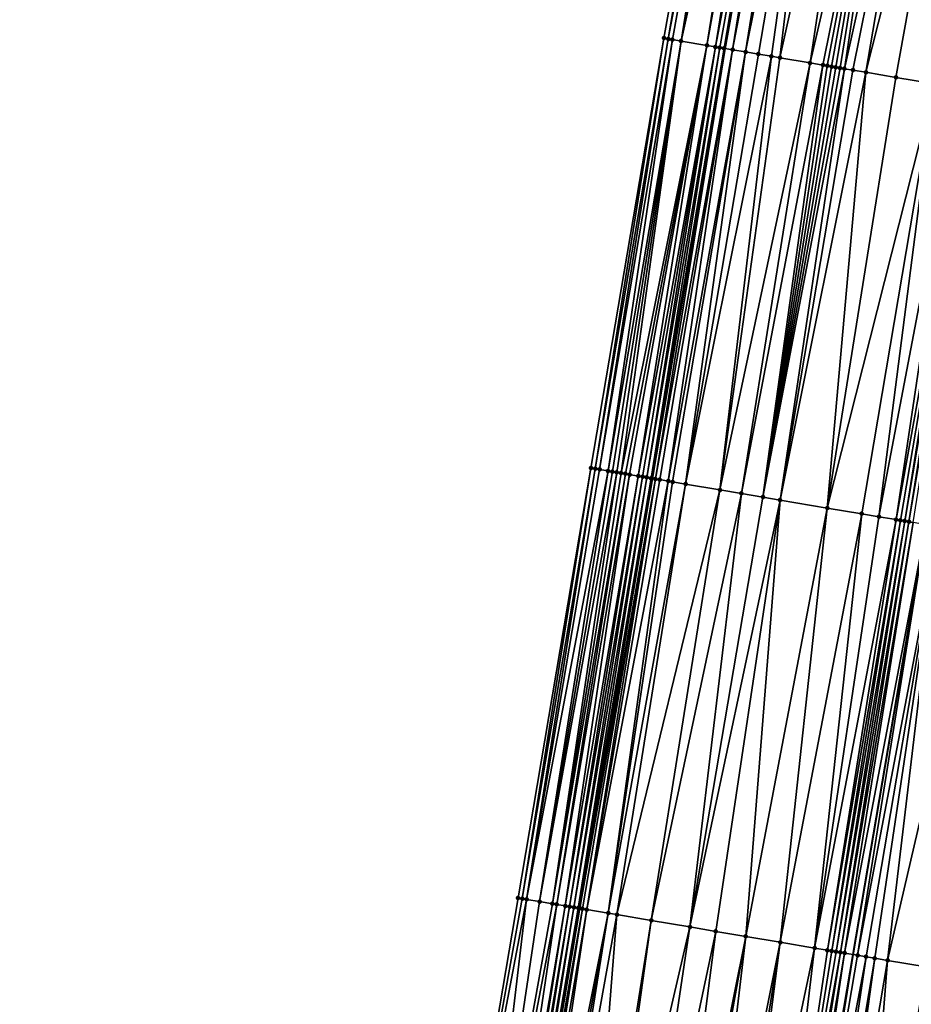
# Model space of a CAD drawing. Header units: feet. Extents: x 2004186 to 2014793, y 836912 to 864902.
# Tile 906 of 974: x 2004244 to 2004285, y 861935 to 861981. Entities that reach past the tile are written whole.
import ezdxf

# ---------------------------------------------------------------- set-up
doc = ezdxf.new("R2010")
doc.units = ezdxf.units.FT
doc.header["$LTSCALE"] = 100
doc.header["$MEASUREMENT"] = 0
for name, color, linetype, lineweight in [('EP_Travel Lane', 5, 'Continuous', 40), ('GPL_Skip Line', 2, 'Continuous', 40), ('Road Shots', 4, 'Continuous', 200), ('Road X-Section', 30, 'Continuous', 13)]:
    doc.layers.add(name, color=color, linetype=linetype, lineweight=lineweight)
doc.layers.add('I-77 SB_MM21-27-Surface-Border', color=7, linetype='Continuous')
doc.layers.add('I-77 SB_MM21-27-Surface-TIN', color=7, linetype='Continuous')

msp = doc.modelspace()

# ---------------------------------------------------------------- linework, layer by layer
at = {"layer": 'EP_Travel Lane'}
msp.add_polyline3d([(2004244.871533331, 861781.4747629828, 475.8894471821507), (2004247.706480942, 861801.2686498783, 476.2963339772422), (2004250.541511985, 861821.0631193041, 476.6735171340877), (2004253.598039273, 861840.9998284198, 477.0790103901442), (2004256.666802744, 861860.7592060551, 477.4664519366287), (2004259.735564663, 861880.5185737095, 477.8544267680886), (2004262.804317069, 861900.2778800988, 478.2456128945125), (2004266.111545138, 861920.1660222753, 478.6505441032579), (2004269.446542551, 861939.882200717, 479.03823395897), (2004272.781536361, 861959.5983578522, 479.4270138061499), (2004276.116567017, 861979.31473282, 479.8046323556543), (2004279.687520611, 861999.1749331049, 480.1635471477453), (2004283.304677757, 862018.8423221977, 480.495595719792), (2004286.921936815, 862038.5102654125, 480.795042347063), (2004290.539097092, 862058.1776715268, 481.1260890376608), (2004294.398704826, 862077.9631799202, 481.4208840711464), (2004298.326517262, 862097.5716404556, 481.7131366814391)], dxfattribs=at)
at = {"layer": 'GPL_Skip Line'}
msp.add_polyline3d([(2004257.413331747, 861779.6982629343, 475.4802737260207), (2004260.230374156, 861799.4948755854, 475.8782724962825), (2004263.047487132, 861819.2919841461, 476.2509877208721), (2004266.09168847, 861839.055107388, 476.6269294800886), (2004269.180808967, 861858.8112578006, 477.0166406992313), (2004272.269952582, 861878.5675560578, 477.3985859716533), (2004275.359044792, 861898.3235255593, 477.7978000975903), (2004278.650188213, 861918.0464854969, 478.1999728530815), (2004281.996878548, 861937.7605591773, 478.5936307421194), (2004285.343570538, 861957.4746425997, 478.9867891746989), (2004288.690267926, 861977.1887578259, 479.3783170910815), (2004292.242436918, 861996.8669209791, 479.7472093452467), (2004295.869048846, 862016.5323048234, 480.094147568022), (2004299.495683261, 862036.1978106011, 480.4339104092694), (2004303.122345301, 862055.8634661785, 480.7648580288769), (2004306.917893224, 862075.4967837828, 481.1006554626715), (2004310.791516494, 862095.1154618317, 481.4211498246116)], dxfattribs=at)
at = {"layer": 'I-77 SB_MM21-27-Surface-Border', "color": 3, "linetype": 'ByBlock', "lineweight": -2}
msp.add_polyline3d([(2004243.74974978, 861781.6338770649, 475.9151746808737), (2004246.962803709, 861801.3741436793, 476.3128690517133), (2004249.977913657, 861821.1430174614, 476.6885808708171), (2004252.653536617, 861841.1470345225, 477.1035539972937), (2004254.95220891, 861861.0264397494, 477.5107749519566), (2004257.646090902, 861880.8441254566, 477.9140863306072), (2004260.339979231, 861900.6618516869, 478.3152617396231), (2004263.268426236, 861920.646776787, 478.7451031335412), (2004266.615157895, 861940.3610938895, 479.1262806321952), (2004269.961900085, 861960.0754730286, 479.5042749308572), (2004273.308641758, 861979.7898491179, 479.8824322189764), (2004276.899558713, 861999.6875881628, 480.2483322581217), (2004280.722957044, 862019.3172587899, 480.5624132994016), (2004284.74311794, 862038.9110869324, 480.8512477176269), (2004288.763240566, 862058.504707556, 481.1522894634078), (2004292.985715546, 862078.241680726, 481.4494763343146), (2004298.036787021, 862097.6288062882, 481.7154901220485)], dxfattribs=at)
at = {"layer": 'I-77 SB_MM21-27-Surface-TIN', "color": 128, "linetype": 'ByBlock', "lineweight": -2}
for points in [[(2004276.899558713, 861999.6875881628, 480.2483322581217), (2004273.308641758, 861979.7898491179, 479.8824322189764), (2004273.505839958, 861979.7564892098, 479.8766143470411)], [(2004277.29297665, 861999.6153219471, 480.2320354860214), (2004276.899558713, 861999.6875881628, 480.2483322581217), (2004273.505839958, 861979.7564892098, 479.8766143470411)], [(2004277.29297665, 861999.6153219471, 480.2320354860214), (2004273.505839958, 861979.7564892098, 479.8766143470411), (2004273.703049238, 861979.7231945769, 479.8674499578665)], [(2004277.29297665, 861999.6153219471, 480.2320354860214), (2004273.703049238, 861979.7231945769, 479.8674499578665), (2004274.097447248, 861979.6564842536, 479.8553275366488)], [(2004277.883072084, 861999.5067519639, 480.217633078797), (2004277.29297665, 861999.6153219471, 480.2320354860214), (2004274.097447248, 861979.6564842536, 479.8553275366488)], [(2004278.473185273, 861999.3982782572, 480.1975651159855), (2004277.883072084, 861999.5067519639, 480.217633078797), (2004274.097447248, 861979.6564842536, 479.8553275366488)], [(2004278.473185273, 861999.3982782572, 480.1975651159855), (2004274.097447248, 861979.6564842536, 479.8553275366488), (2004275.280597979, 861979.4560982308, 479.8320363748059)], [(2004278.866588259, 861999.3259309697, 480.1860391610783), (2004278.473185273, 861999.3982782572, 480.1975651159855), (2004275.280597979, 861979.4560982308, 479.8320363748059)], [(2004278.866588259, 861999.3259309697, 480.1860391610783), (2004275.280597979, 861979.4560982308, 479.8320363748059), (2004275.675001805, 861979.3894221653, 479.8181576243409)], [(2004279.456699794, 861999.2174483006, 480.1664986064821), (2004278.866588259, 861999.3259309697, 480.1860391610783), (2004275.675001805, 861979.3894221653, 479.8181576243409)], [(2004279.456699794, 861999.2174483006, 480.1664986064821), (2004275.675001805, 861979.3894221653, 479.8181576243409), (2004275.872210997, 861979.3561270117, 479.8090199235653)], [(2004279.456699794, 861999.2174483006, 480.1664986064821), (2004275.872210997, 861979.3561270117, 479.8090199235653), (2004276.069405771, 861979.3227469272, 479.8042364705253)], [(2004279.65339263, 861999.1812277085, 480.1634983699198), (2004279.456699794, 861999.2174483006, 480.1664986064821), (2004276.069405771, 861979.3227469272, 479.8042364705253)], [(2004279.65339263, 861999.1812277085, 480.1634983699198), (2004276.069405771, 861979.3227469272, 479.8042364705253), (2004276.116567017, 861979.31473282, 479.8046323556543)], [(2004279.65339263, 861999.1812277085, 480.1634983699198), (2004276.116567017, 861979.31473282, 479.8046323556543), (2004279.687520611, 861999.1749331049, 480.1635471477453)], [(2004276.46375268, 861979.2557355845, 479.8075467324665), (2004279.687520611, 861999.1749331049, 480.1635471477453), (2004276.116567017, 861979.31473282, 479.8046323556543)], [(2004280.046757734, 861999.1086750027, 480.1640605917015), (2004279.687520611, 861999.1749331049, 480.1635471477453), (2004276.46375268, 861979.2557355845, 479.8075467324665)], [(2004280.243450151, 861999.0724521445, 480.1611937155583), (2004280.046757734, 861999.1086750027, 480.1640605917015), (2004276.46375268, 861979.2557355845, 479.8075467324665)], [(2004280.243450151, 861999.0724521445, 480.1611937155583), (2004276.46375268, 861979.2557355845, 479.8075467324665), (2004277.055318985, 861979.1554891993, 479.7986375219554)], [(2004280.636847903, 861999.0000764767, 480.1513378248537), (2004280.243450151, 861999.0724521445, 480.1611937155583), (2004277.055318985, 861979.1554891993, 479.7986375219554)], [(2004281.03024389, 861998.9276912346, 480.142045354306), (2004280.636847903, 861999.0000764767, 480.1513378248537), (2004277.055318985, 861979.1554891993, 479.7986375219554)], [(2004281.03024389, 861998.9276912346, 480.142045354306), (2004277.055318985, 861979.1554891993, 479.7986375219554), (2004277.646907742, 861979.0553750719, 479.782947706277)], [(2004281.03024389, 861998.9276912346, 480.142045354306), (2004277.646907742, 861979.0553750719, 479.782947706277), (2004278.238522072, 861978.9554115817, 479.7595350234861)], [(2004281.03024389, 861998.9276912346, 480.142045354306), (2004278.238522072, 861978.9554115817, 479.7595350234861), (2004278.632933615, 861978.8887809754, 479.7433256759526)], [(2004282.997315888, 861998.5662642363, 480.0662060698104), (2004281.03024389, 861998.9276912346, 480.142045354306), (2004278.632933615, 861978.8887809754, 479.7433256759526)], [(2004282.997315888, 861998.5662642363, 480.0662060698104), (2004278.632933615, 861978.8887809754, 479.7433256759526), (2004280.013352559, 861978.6554474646, 479.6930726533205)], [(2004284.570956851, 861998.2770324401, 480.0108424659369), (2004282.997315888, 861998.5662642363, 480.0662060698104), (2004280.013352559, 861978.6554474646, 479.6930726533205)], [(2004284.570956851, 861998.2770324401, 480.0108424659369), (2004280.013352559, 861978.6554474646, 479.6930726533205), (2004280.604964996, 861978.5554728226, 479.6702316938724)], [(2004284.570956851, 861998.2770324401, 480.0108424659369), (2004280.604964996, 861978.5554728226, 479.6702316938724), (2004280.802154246, 861978.5220601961, 479.6671165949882)], [(2004284.570956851, 861998.2770324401, 480.0108424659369), (2004280.802154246, 861978.5220601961, 479.6671165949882), (2004280.999353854, 861978.488708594, 479.6608729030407)], [(2004284.570956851, 861998.2770324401, 480.0108424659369), (2004280.999353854, 861978.488708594, 479.6608729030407), (2004281.196561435, 861978.4554039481, 479.6522218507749)], [(2004284.570956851, 861998.2770324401, 480.0108424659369), (2004281.196561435, 861978.4554039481, 479.6522218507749), (2004281.393755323, 861978.4220186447, 479.6477059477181)], [(2004284.570956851, 861998.2770324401, 480.0108424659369), (2004281.393755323, 861978.4220186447, 479.6477059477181), (2004281.590956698, 861978.3886774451, 479.6409289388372)], [(2004285.947886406, 861998.0239205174, 479.9644060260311), (2004284.570956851, 861998.2770324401, 480.0108424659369), (2004281.590956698, 861978.3886774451, 479.6409289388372)], [(2004285.947886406, 861998.0239205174, 479.9644060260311), (2004281.590956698, 861978.3886774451, 479.6409289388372), (2004281.985380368, 861978.32211827, 479.6210574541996)], [(2004285.947886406, 861998.0239205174, 479.9644060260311), (2004281.985380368, 861978.32211827, 479.6210574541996), (2004282.576986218, 861978.2221048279, 479.6002056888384)], [(2004287.521530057, 861997.7347032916, 479.9081850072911), (2004285.947886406, 861998.0239205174, 479.9644060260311), (2004282.576986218, 861978.2221048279, 479.6002056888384)], [(2004287.521530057, 861997.7347032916, 479.9081850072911), (2004282.576986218, 861978.2221048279, 479.6002056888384), (2004283.957404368, 861977.9887666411, 479.5501924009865)], [(2004287.521530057, 861997.7347032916, 479.9081850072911), (2004283.957404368, 861977.9887666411, 479.5501924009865), (2004285.732243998, 861977.6888563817, 479.480968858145)], [(2004273.308641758, 861979.7898491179, 479.8824322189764), (2004269.961900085, 861960.0754730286, 479.5042749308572), (2004270.159100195, 861960.0421243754, 479.4978800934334)], [(2004273.505839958, 861979.7564892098, 479.8766143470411), (2004273.308641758, 861979.7898491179, 479.8824322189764), (2004270.159100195, 861960.0421243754, 479.4978800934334)], [(2004273.505839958, 861979.7564892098, 479.8766143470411), (2004270.159100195, 861960.0421243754, 479.4978800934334), (2004270.356317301, 861960.0088758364, 479.4863525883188)], [(2004273.703049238, 861979.7231945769, 479.8674499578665), (2004273.505839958, 861979.7564892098, 479.8766143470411), (2004270.356317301, 861960.0088758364, 479.4863525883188)], [(2004273.703049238, 861979.7231945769, 479.8674499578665), (2004270.356317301, 861960.0088758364, 479.4863525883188), (2004270.750729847, 861959.9422511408, 479.4698403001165)], [(2004274.097447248, 861979.6564842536, 479.8553275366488), (2004273.703049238, 861979.7231945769, 479.8674499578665), (2004270.750729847, 861959.9422511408, 479.4698403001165)], [(2004274.097447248, 861979.6564842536, 479.8553275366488), (2004270.750729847, 861959.9422511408, 479.4698403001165), (2004270.947919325, 861959.9088398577, 479.4666563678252)], [(2004274.097447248, 861979.6564842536, 479.8553275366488), (2004270.947919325, 861959.9088398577, 479.4666563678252), (2004271.145097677, 861959.8753630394, 479.4668323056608)], [(2004274.097447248, 861979.6564842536, 479.8553275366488), (2004271.145097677, 861959.8753630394, 479.4668323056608), (2004271.342290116, 861959.8419691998, 479.4627540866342)], [(2004275.280597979, 861979.4560982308, 479.8320363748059), (2004274.097447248, 861979.6564842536, 479.8553275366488), (2004271.342290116, 861959.8419691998, 479.4627540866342)], [(2004275.280597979, 861979.4560982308, 479.8320363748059), (2004271.342290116, 861959.8419691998, 479.4627540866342), (2004271.539475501, 861959.8085338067, 479.4608062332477)], [(2004275.280597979, 861979.4560982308, 479.8320363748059), (2004271.539475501, 861959.8085338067, 479.4608062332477), (2004271.736652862, 861959.7750511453, 479.4612817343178)], [(2004275.280597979, 861979.4560982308, 479.8320363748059), (2004271.736652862, 861959.7750511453, 479.4612817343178), (2004272.131057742, 861959.7083812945, 479.4470844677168)], [(2004275.675001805, 861979.3894221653, 479.8181576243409), (2004275.280597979, 861979.4560982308, 479.8320363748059), (2004272.131057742, 861959.7083812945, 479.4470844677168)], [(2004275.675001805, 861979.3894221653, 479.8181576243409), (2004272.131057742, 861959.7083812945, 479.4470844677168), (2004272.328269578, 861959.6751017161, 479.4371482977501)], [(2004275.675001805, 861979.3894221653, 479.8181576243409), (2004272.328269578, 861959.6751017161, 479.4371482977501), (2004272.525488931, 861959.641866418, 479.4249419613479)], [(2004275.872210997, 861979.3561270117, 479.8090199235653), (2004275.675001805, 861979.3894221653, 479.8181576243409), (2004272.525488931, 861959.641866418, 479.4249419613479)], [(2004275.872210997, 861979.3561270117, 479.8090199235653), (2004272.525488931, 861959.641866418, 479.4249419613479), (2004272.722664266, 861959.6083718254, 479.4260291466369)], [(2004276.069405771, 861979.3227469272, 479.8042364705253), (2004275.872210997, 861979.3561270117, 479.8090199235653), (2004272.722664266, 861959.6083718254, 479.4260291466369)], [(2004276.069405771, 861979.3227469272, 479.8042364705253), (2004272.722664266, 861959.6083718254, 479.4260291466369), (2004276.116567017, 861979.31473282, 479.8046323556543)], [(2004272.722664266, 861959.6083718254, 479.4260291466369), (2004272.781536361, 861959.5983578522, 479.4270138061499), (2004276.116567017, 861979.31473282, 479.8046323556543)], [(2004272.919832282, 861959.5748341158, 479.4293268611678), (2004276.116567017, 861979.31473282, 479.8046323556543), (2004272.781536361, 861959.5983578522, 479.4270138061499)], [(2004276.46375268, 861979.2557355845, 479.8075467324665), (2004276.116567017, 861979.31473282, 479.8046323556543), (2004272.919832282, 861959.5748341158, 479.4293268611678)], [(2004276.46375268, 861979.2557355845, 479.8075467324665), (2004272.919832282, 861959.5748341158, 479.4293268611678), (2004273.117017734, 861959.5413991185, 479.4273587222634)], [(2004276.46375268, 861979.2557355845, 479.8075467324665), (2004273.117017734, 861959.5413991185, 479.4273587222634), (2004273.511402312, 861959.4746096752, 479.4192927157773)], [(2004277.055318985, 861979.1554891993, 479.7986375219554), (2004276.46375268, 861979.2557355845, 479.8075467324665), (2004273.511402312, 861959.4746096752, 479.4192927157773)], [(2004277.055318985, 861979.1554891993, 479.7986375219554), (2004273.511402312, 861959.4746096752, 479.4192927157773), (2004273.708585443, 861959.4411610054, 479.418025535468)], [(2004277.055318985, 861979.1554891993, 479.7986375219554), (2004273.708585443, 861959.4411610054, 479.418025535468), (2004274.300183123, 861959.3410994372, 479.399641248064)], [(2004277.646907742, 861979.0553750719, 479.782947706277), (2004277.055318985, 861979.1554891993, 479.7986375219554), (2004274.300183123, 861959.3410994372, 479.399641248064)], [(2004278.238522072, 861978.9554115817, 479.7595350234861), (2004277.646907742, 861979.0553750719, 479.782947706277), (2004274.300183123, 861959.3410994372, 479.399641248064)], [(2004278.238522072, 861978.9554115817, 479.7595350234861), (2004274.300183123, 861959.3410994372, 479.399641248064), (2004275.877826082, 861959.0745580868, 479.3357744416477)], [(2004278.632933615, 861978.8887809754, 479.7433256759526), (2004278.238522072, 861978.9554115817, 479.7595350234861), (2004275.877826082, 861959.0745580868, 479.3357744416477)], [(2004280.013352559, 861978.6554474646, 479.6930726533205), (2004278.632933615, 861978.8887809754, 479.7433256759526), (2004275.877826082, 861959.0745580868, 479.3357744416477)], [(2004280.013352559, 861978.6554474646, 479.6930726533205), (2004275.877826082, 861959.0745580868, 479.3357744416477), (2004276.863837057, 861958.9078762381, 479.3006514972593)], [(2004280.604964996, 861978.5554728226, 479.6702316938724), (2004280.013352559, 861978.6554474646, 479.6930726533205), (2004276.863837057, 861958.9078762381, 479.3006514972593)], [(2004280.604964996, 861978.5554728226, 479.6702316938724), (2004276.863837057, 861958.9078762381, 479.3006514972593), (2004277.84985434, 861958.7412315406, 479.2636238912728)], [(2004280.802154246, 861978.5220601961, 479.6671165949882), (2004280.604964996, 861978.5554728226, 479.6702316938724), (2004277.84985434, 861958.7412315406, 479.2636238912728)], [(2004280.999353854, 861978.488708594, 479.6608729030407), (2004280.802154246, 861978.5220601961, 479.6671165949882), (2004277.84985434, 861958.7412315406, 479.2636238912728)], [(2004281.196561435, 861978.4554039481, 479.6522218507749), (2004280.999353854, 861978.488708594, 479.6608729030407), (2004277.84985434, 861958.7412315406, 479.2636238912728)], [(2004281.393755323, 861978.4220186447, 479.6477059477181), (2004281.196561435, 861978.4554039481, 479.6522218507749), (2004277.84985434, 861958.7412315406, 479.2636238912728)], [(2004281.590956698, 861978.3886774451, 479.6409289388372), (2004281.393755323, 861978.4220186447, 479.6477059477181), (2004277.84985434, 861958.7412315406, 479.2636238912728)], [(2004281.590956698, 861978.3886774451, 479.6409289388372), (2004277.84985434, 861958.7412315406, 479.2636238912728), (2004278.638666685, 861958.6079070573, 479.2344491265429)], [(2004281.985380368, 861978.32211827, 479.6210574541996), (2004281.590956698, 861978.3886774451, 479.6409289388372), (2004278.638666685, 861958.6079070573, 479.2344491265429)], [(2004282.576986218, 861978.2221048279, 479.6002056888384), (2004281.985380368, 861978.32211827, 479.6210574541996), (2004278.638666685, 861958.6079070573, 479.2344491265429)], [(2004282.576986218, 861978.2221048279, 479.6002056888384), (2004278.638666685, 861958.6079070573, 479.2344491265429), (2004280.807905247, 861958.2412919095, 479.1528249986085)], [(2004283.957404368, 861977.9887666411, 479.5501924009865), (2004282.576986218, 861978.2221048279, 479.6002056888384), (2004280.807905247, 861958.2412919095, 479.1528249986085)], [(2004285.732243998, 861977.6888563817, 479.480968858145), (2004283.957404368, 861977.9887666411, 479.5501924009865), (2004280.807905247, 861958.2412919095, 479.1528249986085)], [(2004285.732243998, 861977.6888563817, 479.480968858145), (2004280.807905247, 861958.2412919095, 479.1528249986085), (2004282.385547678, 861957.9747474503, 479.0891175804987)], [(2004285.732243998, 861977.6888563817, 479.480968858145), (2004282.385547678, 861957.9747474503, 479.0891175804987), (2004283.17436373, 861957.8414448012, 479.0588234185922)], [(2004286.915468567, 861977.4889053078, 479.43537870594), (2004285.732243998, 861977.6888563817, 479.480968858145), (2004283.17436373, 861957.8414448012, 479.0588234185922)], [(2004286.915468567, 861977.4889053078, 479.43537870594), (2004283.17436373, 861957.8414448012, 479.0588234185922), (2004283.963185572, 861957.7081762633, 479.026780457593)], [(2004287.507079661, 861977.3889227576, 479.4129431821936), (2004286.915468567, 861977.4889053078, 479.43537870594), (2004283.963185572, 861957.7081762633, 479.026780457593)], [(2004287.507079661, 861977.3889227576, 479.4129431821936), (2004283.963185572, 861957.7081762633, 479.026780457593), (2004284.160383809, 861957.6748165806, 479.020951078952)], [(2004287.507079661, 861977.3889227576, 479.4129431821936), (2004284.160383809, 861957.6748165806, 479.020951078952), (2004284.357591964, 861957.6415153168, 479.0121266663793)], [(2004287.704291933, 861977.3556457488, 479.402875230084), (2004287.507079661, 861977.3889227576, 479.4129431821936), (2004284.357591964, 861957.6415153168, 479.0121266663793)], [(2004287.704291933, 861977.3556457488, 479.402875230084), (2004284.357591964, 861957.6415153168, 479.0121266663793), (2004284.55479235, 861957.6081682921, 479.0056483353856)], [(2004287.901496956, 861977.3223260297, 479.3949969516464), (2004287.704291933, 861977.3556457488, 479.402875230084), (2004284.55479235, 861957.6081682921, 479.0056483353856)], [(2004287.901496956, 861977.3223260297, 479.3949969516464), (2004284.55479235, 861957.6081682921, 479.0056483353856), (2004284.751975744, 861957.5747211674, 479.0043019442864)], [(2004269.961900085, 861960.0754730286, 479.5042749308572), (2004266.615157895, 861940.3610938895, 479.1262806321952), (2004266.812363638, 861940.3277784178, 479.1181845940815)], [(2004270.159100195, 861960.0421243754, 479.4978800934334), (2004269.961900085, 861960.0754730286, 479.5042749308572), (2004266.812363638, 861940.3277784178, 479.1181845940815)], [(2004270.159100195, 861960.0421243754, 479.4978800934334), (2004266.812363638, 861940.3277784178, 479.1181845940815), (2004267.009582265, 861940.2945388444, 479.1061974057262)], [(2004270.356317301, 861960.0088758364, 479.4863525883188), (2004270.159100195, 861960.0421243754, 479.4978800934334), (2004267.009582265, 861940.2945388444, 479.1061974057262)], [(2004270.750729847, 861959.9422511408, 479.4698403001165), (2004270.356317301, 861960.0088758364, 479.4863525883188), (2004267.009582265, 861940.2945388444, 479.1061974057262)], [(2004270.750729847, 861959.9422511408, 479.4698403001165), (2004267.009582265, 861940.2945388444, 479.1061974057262), (2004267.601179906, 861940.1944770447, 479.0878248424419)], [(2004270.947919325, 861959.9088398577, 479.4666563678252), (2004270.750729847, 861959.9422511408, 479.4698403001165), (2004267.601179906, 861940.1944770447, 479.0878248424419)], [(2004271.145097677, 861959.8753630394, 479.4668323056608), (2004270.947919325, 861959.9088398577, 479.4666563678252), (2004267.601179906, 861940.1944770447, 479.0878248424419)], [(2004271.145097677, 861959.8753630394, 479.4668323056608), (2004267.601179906, 861940.1944770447, 479.0878248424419), (2004268.192761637, 861940.0943215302, 479.0742568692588)], [(2004271.342290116, 861959.8419691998, 479.4627540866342), (2004271.145097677, 861959.8753630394, 479.4668323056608), (2004268.192761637, 861940.0943215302, 479.0742568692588)], [(2004271.539475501, 861959.8085338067, 479.4608062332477), (2004271.342290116, 861959.8419691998, 479.4627540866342), (2004268.192761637, 861940.0943215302, 479.0742568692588)], [(2004271.539475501, 861959.8085338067, 479.4608062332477), (2004268.192761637, 861940.0943215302, 479.0742568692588), (2004268.389946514, 861940.0608831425, 479.0724624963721)], [(2004271.736652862, 861959.7750511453, 479.4612817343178), (2004271.539475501, 861959.8085338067, 479.4608062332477), (2004268.389946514, 861940.0608831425, 479.0724624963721)], [(2004271.736652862, 861959.7750511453, 479.4612817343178), (2004268.389946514, 861940.0608831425, 479.0724624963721), (2004268.784339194, 861939.9941414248, 479.0619496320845)], [(2004272.131057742, 861959.7083812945, 479.4470844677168), (2004271.736652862, 861959.7750511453, 479.4612817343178), (2004268.784339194, 861939.9941414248, 479.0619496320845)], [(2004272.131057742, 861959.7083812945, 479.4470844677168), (2004268.784339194, 861939.9941414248, 479.0619496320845), (2004268.981544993, 861939.9608262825, 479.0538366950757)], [(2004272.328269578, 861959.6751017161, 479.4371482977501), (2004272.131057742, 861959.7083812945, 479.4470844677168), (2004268.981544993, 861939.9608262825, 479.0538366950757)], [(2004272.328269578, 861959.6751017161, 479.4371482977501), (2004268.981544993, 861939.9608262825, 479.0538366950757), (2004269.178762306, 861939.9275789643, 479.0422465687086)], [(2004272.525488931, 861959.641866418, 479.4249419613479), (2004272.328269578, 861959.6751017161, 479.4371482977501), (2004269.178762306, 861939.9275789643, 479.0422465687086)], [(2004272.525488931, 861959.641866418, 479.4249419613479), (2004269.178762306, 861939.9275789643, 479.0422465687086), (2004269.375958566, 861939.8942076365, 479.0370141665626)], [(2004272.722664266, 861959.6083718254, 479.4260291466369), (2004272.525488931, 861959.641866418, 479.4249419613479), (2004269.375958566, 861939.8942076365, 479.0370141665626)], [(2004272.722664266, 861959.6083718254, 479.4260291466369), (2004269.375958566, 861939.8942076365, 479.0370141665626), (2004272.781536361, 861959.5983578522, 479.4270138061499)], [(2004269.375958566, 861939.8942076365, 479.0370141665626), (2004269.446542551, 861939.882200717, 479.03823395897), (2004272.781536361, 861959.5983578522, 479.4270138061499)], [(2004272.919832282, 861959.5748341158, 479.4293268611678), (2004272.781536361, 861959.5983578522, 479.4270138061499), (2004269.446542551, 861939.882200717, 479.03823395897)], [(2004272.919832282, 861959.5748341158, 479.4293268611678), (2004269.446542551, 861939.882200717, 479.03823395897), (2004269.573126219, 861939.860667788, 479.0404215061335)], [(2004272.919832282, 861959.5748341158, 479.4293268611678), (2004269.573126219, 861939.860667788, 479.0404215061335), (2004269.770302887, 861939.8271810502, 479.0411059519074)], [(2004273.117017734, 861959.5413991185, 479.4273587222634), (2004272.919832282, 861959.5748341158, 479.4293268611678), (2004269.770302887, 861939.8271810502, 479.0411059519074)], [(2004273.511402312, 861959.4746096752, 479.4192927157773), (2004273.117017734, 861959.5413991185, 479.4273587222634), (2004269.770302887, 861939.8271810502, 479.0411059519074)], [(2004273.511402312, 861959.4746096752, 479.4192927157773), (2004269.770302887, 861939.8271810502, 479.0411059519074), (2004270.756276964, 861939.6602818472, 479.0171261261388)], [(2004273.708585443, 861959.4411610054, 479.418025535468), (2004273.511402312, 861959.4746096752, 479.4192927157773), (2004270.756276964, 861939.6602818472, 479.0171261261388)], [(2004274.300183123, 861959.3410994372, 479.399641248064), (2004273.708585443, 861959.4411610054, 479.418025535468), (2004270.756276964, 861939.6602818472, 479.0171261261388)], [(2004274.300183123, 861959.3410994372, 479.399641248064), (2004270.756276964, 861939.6602818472, 479.0171261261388), (2004271.15067939, 861939.5935975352, 479.0036701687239)], [(2004275.877826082, 861959.0745580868, 479.3357744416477), (2004274.300183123, 861959.3410994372, 479.399641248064), (2004271.15067939, 861939.5935975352, 479.0036701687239)], [(2004275.877826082, 861959.0745580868, 479.3357744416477), (2004271.15067939, 861939.5935975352, 479.0036701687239), (2004272.728316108, 861939.3270194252, 478.941687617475)], [(2004276.863837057, 861958.9078762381, 479.3006514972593), (2004275.877826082, 861959.0745580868, 479.3357744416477), (2004272.728316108, 861939.3270194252, 478.941687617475)], [(2004276.863837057, 861958.9078762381, 479.3006514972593), (2004272.728316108, 861939.3270194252, 478.941687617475), (2004274.50313951, 861939.027013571, 478.8773650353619)], [(2004277.84985434, 861958.7412315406, 479.2636238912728), (2004276.863837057, 861958.9078762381, 479.3006514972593), (2004274.50313951, 861939.027013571, 478.8773650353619)], [(2004278.638666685, 861958.6079070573, 479.2344491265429), (2004277.84985434, 861958.7412315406, 479.2636238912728), (2004274.50313951, 861939.027013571, 478.8773650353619)], [(2004278.638666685, 861958.6079070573, 479.2344491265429), (2004274.50313951, 861939.027013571, 478.8773650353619), (2004275.686363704, 861938.8270602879, 478.8318881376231)], [(2004278.638666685, 861958.6079070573, 479.2344491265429), (2004275.686363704, 861938.8270602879, 478.8318881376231), (2004277.06679242, 861938.5937843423, 478.7786838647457)], [(2004280.807905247, 861958.2412919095, 479.1528249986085), (2004278.638666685, 861958.6079070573, 479.2344491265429), (2004277.06679242, 861938.5937843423, 478.7786838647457)], [(2004280.807905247, 861958.2412919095, 479.1528249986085), (2004277.06679242, 861938.5937843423, 478.7786838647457), (2004278.644439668, 861938.3272682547, 478.7135215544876)], [(2004282.385547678, 861957.9747474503, 479.0891175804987), (2004280.807905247, 861958.2412919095, 479.1528249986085), (2004278.644439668, 861938.3272682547, 478.7135215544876)], [(2004282.385547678, 861957.9747474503, 479.0891175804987), (2004278.644439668, 861938.3272682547, 478.7135215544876), (2004280.222074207, 861938.0606773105, 478.6521969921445)], [(2004283.17436373, 861957.8414448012, 479.0588234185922), (2004282.385547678, 861957.9747474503, 479.0891175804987), (2004280.222074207, 861938.0606773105, 478.6521969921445)], [(2004283.963185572, 861957.7081762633, 479.026780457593), (2004283.17436373, 861957.8414448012, 479.0588234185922), (2004280.222074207, 861938.0606773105, 478.6521969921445)], [(2004283.963185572, 861957.7081762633, 479.026780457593), (2004280.222074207, 861938.0606773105, 478.6521969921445), (2004280.813683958, 861937.9606868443, 478.6301673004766)], [(2004284.160383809, 861957.6748165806, 479.020951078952), (2004283.963185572, 861957.7081762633, 479.026780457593), (2004280.813683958, 861937.9606868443, 478.6301673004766)], [(2004284.160383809, 861957.6748165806, 479.020951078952), (2004280.813683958, 861937.9606868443, 478.6301673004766), (2004281.010895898, 861937.9274078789, 478.6201996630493)], [(2004284.357591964, 861957.6415153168, 479.0121266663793), (2004284.160383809, 861957.6748165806, 479.020951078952), (2004281.010895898, 861937.9274078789, 478.6201996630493)], [(2004284.357591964, 861957.6415153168, 479.0121266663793), (2004281.010895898, 861937.9274078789, 478.6201996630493), (2004281.208097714, 861937.8940692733, 478.6132896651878)], [(2004284.55479235, 861957.6081682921, 479.0056483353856), (2004284.357591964, 861957.6415153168, 479.0121266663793), (2004281.208097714, 861937.8940692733, 478.6132896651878)], [(2004284.55479235, 861957.6081682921, 479.0056483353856), (2004281.208097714, 861937.8940692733, 478.6132896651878), (2004281.405285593, 861937.8606485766, 478.6105883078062)], [(2004284.751975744, 861957.5747211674, 479.0043019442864), (2004284.55479235, 861957.6081682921, 479.0056483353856), (2004281.405285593, 861937.8606485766, 478.6105883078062)], [(2004284.751975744, 861957.5747211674, 479.0043019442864), (2004281.405285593, 861937.8606485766, 478.6105883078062), (2004281.602486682, 861937.8273056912, 478.6038977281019)], [(2004284.751975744, 861957.5747211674, 479.0043019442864), (2004281.602486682, 861937.8273056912, 478.6038977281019), (2004285.343570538, 861957.4746425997, 478.9867891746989)], [(2004281.602486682, 861937.8273056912, 478.6038977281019), (2004281.996878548, 861937.7605591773, 478.5936307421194), (2004285.343570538, 861957.4746425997, 478.9867891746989)], [(2004282.194074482, 861937.7271859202, 478.5884972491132), (2004285.343570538, 861957.4746425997, 478.9867891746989), (2004281.996878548, 861937.7605591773, 478.5936307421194)], [(2004285.935165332, 861957.3745640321, 478.9692764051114), (2004285.343570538, 861957.4746425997, 478.9867891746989), (2004282.194074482, 861937.7271859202, 478.5884972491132)], [(2004285.935165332, 861957.3745640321, 478.9692764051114), (2004282.194074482, 861937.7271859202, 478.5884972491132), (2004282.588480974, 861937.660525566, 478.5738130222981)], [(2004285.935165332, 861957.3745640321, 478.9692764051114), (2004282.588480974, 861937.660525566, 478.5738130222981), (2004282.982887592, 861937.593865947, 478.5590911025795)], [(2004285.935165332, 861957.3745640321, 478.9692764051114), (2004282.982887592, 861937.593865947, 478.5590911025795), (2004283.574493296, 861937.4938516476, 478.5382832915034)], [(2004288.104390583, 861957.0078704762, 478.8916721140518), (2004285.935165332, 861957.3745640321, 478.9692764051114), (2004283.574493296, 861937.4938516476, 478.5382832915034)], [(2004288.104390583, 861957.0078704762, 478.8916721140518), (2004283.574493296, 861937.4938516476, 478.5382832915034), (2004285.349343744, 861937.1940051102, 478.4657928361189)], [(2004266.812363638, 861940.3277784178, 479.1181845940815), (2004266.615157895, 861940.3610938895, 479.1262806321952), (2004263.268426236, 861920.646776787, 478.7451031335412)], [(2004267.009582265, 861940.2945388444, 479.1061974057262), (2004266.812363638, 861940.3277784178, 479.1181845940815), (2004263.268426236, 861920.646776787, 478.7451031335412)], [(2004267.009582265, 861940.2945388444, 479.1061974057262), (2004263.268426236, 861920.646776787, 478.7451031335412), (2004264.648827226, 861920.4133375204, 478.7002719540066)], [(2004267.601179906, 861940.1944770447, 479.0878248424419), (2004267.009582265, 861940.2945388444, 479.1061974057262), (2004264.648827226, 861920.4133375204, 478.7002719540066)], [(2004268.192761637, 861940.0943215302, 479.0742568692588), (2004267.601179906, 861940.1944770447, 479.0878248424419), (2004264.648827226, 861920.4133375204, 478.7002719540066)], [(2004268.389946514, 861940.0608831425, 479.0724624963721), (2004268.192761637, 861940.0943215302, 479.0742568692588), (2004264.648827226, 861920.4133375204, 478.7002719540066)], [(2004268.389946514, 861940.0608831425, 479.0724624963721), (2004264.648827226, 861920.4133375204, 478.7002719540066), (2004265.437618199, 861920.2798871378, 478.6775516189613)], [(2004268.784339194, 861939.9941414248, 479.0619496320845), (2004268.389946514, 861940.0608831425, 479.0724624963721), (2004265.437618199, 861920.2798871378, 478.6775516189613)], [(2004268.784339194, 861939.9941414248, 479.0619496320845), (2004265.437618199, 861920.2798871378, 478.6775516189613), (2004265.634828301, 861920.24659735, 478.6681388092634)], [(2004268.981544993, 861939.9608262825, 479.0538366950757), (2004268.784339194, 861939.9941414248, 479.0619496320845), (2004265.634828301, 861920.24659735, 478.6681388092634)], [(2004268.981544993, 861939.9608262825, 479.0538366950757), (2004265.634828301, 861920.24659735, 478.6681388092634), (2004265.832046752, 861920.2133567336, 478.6562050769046)], [(2004269.178762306, 861939.9275789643, 479.0422465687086), (2004268.981544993, 861939.9608262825, 479.0538366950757), (2004265.832046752, 861920.2133567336, 478.6562050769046)], [(2004269.178762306, 861939.9275789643, 479.0422465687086), (2004265.832046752, 861920.2133567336, 478.6562050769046), (2004266.029245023, 861920.179997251, 478.650365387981)], [(2004269.375958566, 861939.8942076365, 479.0370141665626), (2004269.178762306, 861939.9275789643, 479.0422465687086), (2004266.029245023, 861920.179997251, 478.650365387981)], [(2004269.375958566, 861939.8942076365, 479.0370141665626), (2004266.029245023, 861920.179997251, 478.650365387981), (2004269.446542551, 861939.882200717, 479.03823395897)], [(2004266.029245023, 861920.179997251, 478.650365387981), (2004266.111545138, 861920.1660222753, 478.6505441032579), (2004269.446542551, 861939.882200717, 479.03823395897)], [(2004269.573126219, 861939.860667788, 479.0404215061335), (2004269.446542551, 861939.882200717, 479.03823395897), (2004266.111545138, 861920.1660222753, 478.6505441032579)], [(2004269.573126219, 861939.860667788, 479.0404215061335), (2004266.111545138, 861920.1660222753, 478.6505441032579), (2004266.423600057, 861920.1130337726, 478.6512217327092)], [(2004269.770302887, 861939.8271810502, 479.0411059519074), (2004269.573126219, 861939.860667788, 479.0404215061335), (2004266.423600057, 861920.1130337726, 478.6512217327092)], [(2004269.770302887, 861939.8271810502, 479.0411059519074), (2004266.423600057, 861920.1130337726, 478.6512217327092), (2004266.817994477, 861920.046302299, 478.6401836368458)], [(2004270.756276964, 861939.6602818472, 479.0171261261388), (2004269.770302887, 861939.8271810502, 479.0411059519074), (2004266.817994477, 861920.046302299, 478.6401836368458)], [(2004270.756276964, 861939.6602818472, 479.0171261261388), (2004266.817994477, 861920.046302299, 478.6401836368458), (2004267.212376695, 861919.9794989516, 478.6328303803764)], [(2004270.756276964, 861939.6602818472, 479.0171261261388), (2004267.212376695, 861919.9794989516, 478.6328303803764), (2004267.606769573, 861919.9127583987, 478.6222577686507)], [(2004271.15067939, 861939.5935975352, 479.0036701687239), (2004270.756276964, 861939.6602818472, 479.0171261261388), (2004267.606769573, 861919.9127583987, 478.6222577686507)], [(2004271.15067939, 861939.5935975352, 479.0036701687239), (2004267.606769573, 861919.9127583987, 478.6222577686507), (2004269.578813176, 861919.579522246, 478.5454724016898)], [(2004272.728316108, 861939.3270194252, 478.941687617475), (2004271.15067939, 861939.5935975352, 479.0036701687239), (2004269.578813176, 861919.579522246, 478.5454724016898)], [(2004272.728316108, 861939.3270194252, 478.941687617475), (2004269.578813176, 861919.579522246, 478.5454724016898), (2004269.973221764, 861919.5128742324, 478.5301554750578)], [(2004274.50313951, 861939.027013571, 478.8773650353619), (2004272.728316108, 861939.3270194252, 478.941687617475), (2004269.973221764, 861919.5128742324, 478.5301554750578)], [(2004274.50313951, 861939.027013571, 478.8773650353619), (2004269.973221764, 861919.5128742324, 478.5301554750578), (2004271.550846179, 861919.2462236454, 478.4718886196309)], [(2004275.686363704, 861938.8270602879, 478.8318881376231), (2004274.50313951, 861939.027013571, 478.8773650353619), (2004271.550846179, 861919.2462236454, 478.4718886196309)], [(2004275.686363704, 861938.8270602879, 478.8318881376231), (2004271.550846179, 861919.2462236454, 478.4718886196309), (2004273.128476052, 861918.979605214, 478.4119732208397)], [(2004277.06679242, 861938.5937843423, 478.7786838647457), (2004275.686363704, 861938.8270602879, 478.8318881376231), (2004273.128476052, 861918.979605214, 478.4119732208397)], [(2004277.06679242, 861938.5937843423, 478.7786838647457), (2004273.128476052, 861918.979605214, 478.4119732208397), (2004273.522889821, 861918.9129877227, 478.3950914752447)], [(2004277.06679242, 861938.5937843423, 478.7786838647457), (2004273.522889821, 861918.9129877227, 478.3950914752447), (2004274.706124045, 861918.7130935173, 478.3465857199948)], [(2004278.644439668, 861938.3272682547, 478.7135215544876), (2004277.06679242, 861938.5937843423, 478.7786838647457), (2004274.706124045, 861918.7130935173, 478.3465857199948)], [(2004278.644439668, 861938.3272682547, 478.7135215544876), (2004274.706124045, 861918.7130935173, 478.3465857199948), (2004275.494946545, 861918.5798288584, 478.3143436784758)], [(2004278.644439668, 861938.3272682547, 478.7135215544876), (2004275.494946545, 861918.5798288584, 478.3143436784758), (2004276.086567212, 861918.479902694, 478.2890173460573)], [(2004280.222074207, 861938.0606773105, 478.6521969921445), (2004278.644439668, 861938.3272682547, 478.7135215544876), (2004276.086567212, 861918.479902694, 478.2890173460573)], [(2004280.222074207, 861938.0606773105, 478.6521969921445), (2004276.086567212, 861918.479902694, 478.2890173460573), (2004277.861408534, 861918.1800024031, 478.2192826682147)], [(2004280.813683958, 861937.9606868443, 478.6301673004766), (2004280.222074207, 861938.0606773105, 478.6521969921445), (2004277.861408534, 861918.1800024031, 478.2192826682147)], [(2004281.010895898, 861937.9274078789, 478.6201996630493), (2004280.813683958, 861937.9606868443, 478.6301673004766), (2004277.861408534, 861918.1800024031, 478.2192826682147)], [(2004281.208097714, 861937.8940692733, 478.6132896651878), (2004281.010895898, 861937.9274078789, 478.6201996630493), (2004277.861408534, 861918.1800024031, 478.2192826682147)], [(2004281.405285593, 861937.8606485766, 478.6105883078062), (2004281.208097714, 861937.8940692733, 478.6132896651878), (2004277.861408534, 861918.1800024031, 478.2192826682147)], [(2004281.405285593, 861937.8606485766, 478.6105883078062), (2004277.861408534, 861918.1800024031, 478.2192826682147), (2004278.25579024, 861918.1131960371, 478.2120841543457)], [(2004281.602486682, 861937.8273056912, 478.6038977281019), (2004281.405285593, 861937.8606485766, 478.6105883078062), (2004278.25579024, 861918.1131960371, 478.2120841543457)], [(2004281.602486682, 861937.8273056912, 478.6038977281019), (2004278.25579024, 861918.1131960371, 478.2120841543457), (2004278.650188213, 861918.0464854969, 478.1999728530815)], [(2004281.602486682, 861937.8273056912, 478.6038977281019), (2004278.650188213, 861918.0464854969, 478.1999728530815), (2004281.996878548, 861937.7605591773, 478.5936307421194)], [(2004278.8473872, 861918.0131302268, 478.1939172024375), (2004281.996878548, 861937.7605591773, 478.5936307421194), (2004278.650188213, 861918.0464854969, 478.1999728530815)], [(2004282.194074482, 861937.7271859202, 478.5884972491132), (2004281.996878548, 861937.7605591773, 478.5936307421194), (2004278.8473872, 861918.0131302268, 478.1939172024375)], [(2004282.588480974, 861937.660525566, 478.5738130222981), (2004282.194074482, 861937.7271859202, 478.5884972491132), (2004278.8473872, 861918.0131302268, 478.1939172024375)], [(2004282.588480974, 861937.660525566, 478.5738130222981), (2004278.8473872, 861918.0131302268, 478.1939172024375), (2004279.636201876, 861917.8798194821, 478.1640378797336)], [(2004282.982887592, 861937.593865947, 478.5590911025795), (2004282.588480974, 861937.660525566, 478.5738130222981), (2004279.636201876, 861917.8798194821, 478.1640378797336)], [(2004282.982887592, 861937.593865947, 478.5590911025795), (2004279.636201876, 861917.8798194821, 478.1640378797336), (2004280.227803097, 861917.7797787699, 478.1445841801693)], [(2004283.574493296, 861937.4938516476, 478.5382832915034), (2004282.982887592, 861937.593865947, 478.5590911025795), (2004280.227803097, 861917.7797787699, 478.1445841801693)], [(2004283.574493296, 861937.4938516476, 478.5382832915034), (2004280.227803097, 861917.7797787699, 478.1445841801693), (2004282.002650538, 861917.4799145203, 478.0730017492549)], [(2004285.349343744, 861937.1940051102, 478.4657928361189), (2004283.574493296, 861937.4938516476, 478.5382832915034), (2004282.002650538, 861917.4799145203, 478.0730017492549)], [(2004286.335350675, 861937.0272994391, 478.4318910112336), (2004285.349343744, 861937.1940051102, 478.4657928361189), (2004282.002650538, 861917.4799145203, 478.0730017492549)], [(2004287.518575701, 861936.8273510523, 478.3861630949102), (2004286.335350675, 861937.0272994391, 478.4318910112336), (2004282.002650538, 861917.4799145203, 478.0730017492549)], [(2004287.518575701, 861936.8273510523, 478.3861630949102), (2004282.002650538, 861917.4799145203, 478.0730017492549), (2004285.552289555, 861916.8798569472, 477.9467078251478)]]:
    msp.add_3dface(points, dxfattribs=at)
at = {"layer": 'Road Shots', "lineweight": 100}
for p in [(2004273.308641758, 861979.7898491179, 479.8824322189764), (2004273.505839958, 861979.7564892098, 479.8766143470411), (2004273.703049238, 861979.7231945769, 479.8674499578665), (2004274.097447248, 861979.6564842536, 479.8553275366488), (2004275.280597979, 861979.4560982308, 479.8320363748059), (2004275.675001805, 861979.3894221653, 479.8181576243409), (2004275.872210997, 861979.3561270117, 479.8090199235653), (2004276.069405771, 861979.3227469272, 479.8042364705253), (2004276.46375268, 861979.2557355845, 479.8075467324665), (2004277.055318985, 861979.1554891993, 479.7986375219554), (2004277.646907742, 861979.0553750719, 479.782947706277), (2004278.238522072, 861978.9554115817, 479.7595350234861), (2004278.632933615, 861978.8887809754, 479.7433256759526), (2004280.013352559, 861978.6554474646, 479.6930726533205), (2004280.604964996, 861978.5554728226, 479.6702316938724), (2004280.802154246, 861978.5220601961, 479.6671165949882), (2004280.999353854, 861978.488708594, 479.6608729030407), (2004281.196561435, 861978.4554039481, 479.6522218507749), (2004281.393755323, 861978.4220186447, 479.6477059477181), (2004281.590956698, 861978.3886774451, 479.6409289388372), (2004281.985380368, 861978.32211827, 479.6210574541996), (2004282.576986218, 861978.2221048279, 479.6002056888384), (2004283.957404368, 861977.9887666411, 479.5501924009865), (2004269.961900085, 861960.0754730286, 479.5042749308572), (2004270.159100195, 861960.0421243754, 479.4978800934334), (2004270.356317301, 861960.0088758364, 479.4863525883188), (2004270.750729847, 861959.9422511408, 479.4698403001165), (2004270.947919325, 861959.9088398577, 479.4666563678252), (2004271.145097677, 861959.8753630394, 479.4668323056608), (2004271.342290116, 861959.8419691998, 479.4627540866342), (2004271.539475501, 861959.8085338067, 479.4608062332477), (2004271.736652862, 861959.7750511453, 479.4612817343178), (2004272.131057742, 861959.7083812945, 479.4470844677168), (2004272.328269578, 861959.6751017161, 479.4371482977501), (2004272.525488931, 861959.641866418, 479.4249419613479), (2004272.722664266, 861959.6083718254, 479.4260291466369), (2004272.919832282, 861959.5748341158, 479.4293268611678), (2004273.117017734, 861959.5413991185, 479.4273587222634), (2004273.511402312, 861959.4746096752, 479.4192927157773), (2004273.708585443, 861959.4411610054, 479.418025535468), (2004274.300183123, 861959.3410994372, 479.399641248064), (2004275.877826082, 861959.0745580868, 479.3357744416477), (2004276.863837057, 861958.9078762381, 479.3006514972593), (2004277.84985434, 861958.7412315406, 479.2636238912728), (2004278.638666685, 861958.6079070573, 479.2344491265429), (2004280.807905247, 861958.2412919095, 479.1528249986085), (2004282.385547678, 861957.9747474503, 479.0891175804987), (2004283.17436373, 861957.8414448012, 479.0588234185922), (2004283.963185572, 861957.7081762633, 479.026780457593), (2004284.160383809, 861957.6748165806, 479.020951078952), (2004284.357591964, 861957.6415153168, 479.0121266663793), (2004284.55479235, 861957.6081682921, 479.0056483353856), (2004266.615157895, 861940.3610938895, 479.1262806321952), (2004266.812363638, 861940.3277784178, 479.1181845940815), (2004267.009582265, 861940.2945388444, 479.1061974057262), (2004267.601179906, 861940.1944770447, 479.0878248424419), (2004268.192761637, 861940.0943215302, 479.0742568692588), (2004268.389946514, 861940.0608831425, 479.0724624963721), (2004268.784339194, 861939.9941414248, 479.0619496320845), (2004268.981544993, 861939.9608262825, 479.0538366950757), (2004269.178762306, 861939.9275789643, 479.0422465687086), (2004269.375958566, 861939.8942076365, 479.0370141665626), (2004269.573126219, 861939.860667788, 479.0404215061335), (2004269.770302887, 861939.8271810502, 479.0411059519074), (2004270.756276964, 861939.6602818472, 479.0171261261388), (2004271.15067939, 861939.5935975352, 479.0036701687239), (2004272.728316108, 861939.3270194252, 478.941687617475), (2004274.50313951, 861939.027013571, 478.8773650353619), (2004275.686363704, 861938.8270602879, 478.8318881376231), (2004277.06679242, 861938.5937843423, 478.7786838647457), (2004278.644439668, 861938.3272682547, 478.7135215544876), (2004280.222074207, 861938.0606773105, 478.6521969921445), (2004280.813683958, 861937.9606868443, 478.6301673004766), (2004281.010895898, 861937.9274078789, 478.6201996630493), (2004281.208097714, 861937.8940692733, 478.6132896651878), (2004281.405285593, 861937.8606485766, 478.6105883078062), (2004281.602486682, 861937.8273056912, 478.6038977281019), (2004282.194074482, 861937.7271859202, 478.5884972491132), (2004282.588480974, 861937.660525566, 478.5738130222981), (2004282.982887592, 861937.593865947, 478.5590911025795), (2004283.574493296, 861937.4938516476, 478.5382832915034)]:
    msp.add_point(p, dxfattribs=at)
at = {"layer": 'Road X-Section', "extrusion": (0.1673341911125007, 0.9857017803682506, 0.01978051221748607), "elevation": 1185047.958685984, "flags": 128}
msp.add_lwpolyline([(-1831735.463186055, -22965.46646612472), (-1831735.663186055, -22965.47228513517), (-1831735.863186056, -22965.48145131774), (-1831736.263186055, -22965.49357611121), (-1831737.463186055, -22965.51687183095), (-1831737.863186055, -22965.53075329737), (-1831738.063186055, -22965.53989278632), (-1831738.263186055, -22965.54467717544), (-1831738.663186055, -22965.54136626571), (-1831739.263186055, -22965.55027721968), (-1831739.863186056, -22965.56597010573), (-1831740.463186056, -22965.58938737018), (-1831740.863186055, -22965.60559988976), (-1831742.263186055, -22965.65586274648), (-1831742.863186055, -22965.67870817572), (-1831743.063186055, -22965.68182388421), (-1831743.263186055, -22965.68806879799), (-1831743.463186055, -22965.69672154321), (-1831743.663186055, -22965.70123832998), (-1831743.863186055, -22965.70801666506), (-1831744.263186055, -22965.72789203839), (-1831744.863186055, -22965.74874788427), (-1831746.263186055, -22965.79877095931), (-1831748.063186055, -22965.86800804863), (-1831749.263186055, -22965.91360712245), (-1831749.863186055, -22965.93604703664), (-1831750.063186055, -22965.94611695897), (-1831750.263186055, -22965.95399677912), (-1831750.463186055, -22965.9542160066), (-1831750.663186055, -22965.962106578), (-1831751.463186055, -22965.97925322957), (-1831752.063186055, -22966.00157705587), (-1831752.463186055, -22966.014689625), (-1831754.663186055, -22966.09758417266), (-1831755.263186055, -22966.11791883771), (-1831756.063186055, -22966.14311266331), (-1831756.863186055, -22966.16927664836), (-1831757.663186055, -22966.19099344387), (-1831758.463186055, -22966.22165887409), (-1831759.263186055, -22966.25438315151), (-1831760.263186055, -22966.29144678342), (-1831761.263186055, -22966.33424932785), (-1831761.863186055, -22966.36766446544), (-1831762.063186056, -22966.38055086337), (-1831762.263186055, -22966.39855779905), (-1831762.463186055, -22966.41152142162), (-1831762.663186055, -22966.4190166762), (-1831762.863186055, -22966.43440636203), (-1831763.063186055, -22966.45468277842), (-1831763.663186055, -22966.53183581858), (-1831763.863186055, -22966.55504008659), (-1831764.263186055, -22966.59488818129), (-1831764.463186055, -22966.6132023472), (-1831764.863186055, -22966.64549158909), (-1831765.263186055, -22966.69003866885), (-1831765.463186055, -22966.71040679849), (-1831765.663186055, -22966.72832779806)], dxfattribs=at)
at = {"layer": 'Road X-Section', "extrusion": (0.1673341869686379, 0.9857017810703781, 0.01978051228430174), "elevation": 1185027.950985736, "flags": 128}
msp.add_lwpolyline([(-1831735.4681685, -22965.44893663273), (-1831735.6681685, -22965.45533272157), (-1831735.8681685, -22965.46686248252), (-1831736.2681685, -22965.48337800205), (-1831736.4681685, -22965.48656255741), (-1831736.6681685, -22965.48638658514), (-1831736.8681685, -22965.49046560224), (-1831737.0681685, -22965.4924138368), (-1831737.2681685, -22965.49193824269), (-1831737.6681685, -22965.50613828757), (-1831737.8681685, -22965.51607640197), (-1831738.0681685, -22965.52828512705), (-1831738.2681685, -22965.52719772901), (-1831738.4681685, -22965.52389936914), (-1831738.6681685, -22965.52586789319), (-1831739.0681685, -22965.53393547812), (-1831739.2681685, -22965.53520290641), (-1831739.8681685, -22965.55359079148), (-1831741.4681685, -22965.61747009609), (-1831742.4681685, -22965.65259991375), (-1831743.4681685, -22965.68963476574), (-1831744.2681685, -22965.71881523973), (-1831746.4681685, -22965.80045534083), (-1831748.0681685, -22965.86417522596), (-1831748.8681685, -22965.89447531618), (-1831749.6681685, -22965.92652454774), (-1831749.8681685, -22965.93235506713), (-1831750.0681685, -22965.94118120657), (-1831750.2681685, -22965.94766080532), (-1831750.4681685, -22965.9490074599), (-1831751.6681685, -22965.98403985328), (-1831753.8681685, -22966.06165933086), (-1831755.2681685, -22966.11263568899), (-1831756.2681685, -22966.14585313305), (-1831756.6681685, -22966.16108178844), (-1831757.4681685, -22966.18446486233), (-1831758.8681685, -22966.23813801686), (-1831759.2681685, -22966.25111482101), (-1831760.2681685, -22966.2912230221), (-1831761.2681685, -22966.34100013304), (-1831761.4681685, -22966.35376552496), (-1831761.8681685, -22966.3736748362), (-1831762.0681685, -22966.38641152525), (-1831762.2681685, -22966.40576516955), (-1831762.4681685, -22966.42118010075), (-1831762.8681685, -22966.44720954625), (-1831763.0681685, -22966.46675286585), (-1831763.2681685, -22966.49464257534), (-1831763.4681685, -22966.51782405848), (-1831764.0681685, -22966.56930815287), (-1831764.2681685, -22966.58478184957), (-1831764.4681685, -22966.59634196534), (-1831764.6681685, -22966.60115411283), (-1831765.4681685, -22966.67464163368), (-1831765.6681685, -22966.69006440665)], dxfattribs=at)
at = {"layer": 'Road X-Section', "extrusion": (0.1673341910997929, 0.9857017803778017, 0.01978051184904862), "elevation": 1185007.95866857, "flags": 128}
msp.add_lwpolyline([(-1831735.463202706, -22965.4309531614), (-1831735.663202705, -22965.43905078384), (-1831735.863202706, -22965.45104031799), (-1831736.463202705, -22965.46941647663), (-1831737.063202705, -22965.48298710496), (-1831737.263202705, -22965.48478182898), (-1831737.663202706, -22965.49529675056), (-1831737.863202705, -22965.5034112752), (-1831738.063202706, -22965.51500366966), (-1831738.263202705, -22965.52023709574), (-1831738.463202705, -22965.51682908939), (-1831738.663202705, -22965.51614450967), (-1831739.663202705, -22965.54012902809), (-1831740.063202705, -22965.55358761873), (-1831741.663202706, -22965.61558229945), (-1831743.463202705, -22965.67991746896), (-1831744.663202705, -22965.72540326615), (-1831746.063202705, -22965.77861795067), (-1831747.663202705, -22965.84379301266), (-1831749.263202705, -22965.90512957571), (-1831749.863202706, -22965.9271635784), (-1831750.063202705, -22965.93713316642), (-1831750.263202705, -22965.94404451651), (-1831750.463202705, -22965.94674640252), (-1831750.663202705, -22965.95343829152), (-1831751.263202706, -22965.96884178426), (-1831751.663202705, -22965.98352888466), (-1831752.063202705, -22965.99825368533), (-1831752.663202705, -22966.01906556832), (-1831754.463202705, -22966.09157020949), (-1831755.463202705, -22966.12547866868), (-1831756.663202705, -22966.17121553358), (-1831757.463202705, -22966.19435002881), (-1831758.063202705, -22966.2160756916), (-1831758.863202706, -22966.24846678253), (-1831760.263202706, -22966.30198543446), (-1831761.263202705, -22966.34956447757), (-1831761.463202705, -22966.36226190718), (-1831761.863202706, -22966.38231935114), (-1831762.263202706, -22966.40971043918), (-1831762.463202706, -22966.41812687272), (-1831762.863202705, -22966.44590876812), (-1831763.063202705, -22966.46884701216), (-1831763.463202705, -22966.52329940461), (-1831763.663202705, -22966.54703173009), (-1831764.263202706, -22966.59603468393), (-1831764.463202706, -22966.6074488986), (-1831764.663202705, -22966.61203015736), (-1831764.863202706, -22966.62835018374), (-1831765.463202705, -22966.68436487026), (-1831765.663202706, -22966.70145380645)], dxfattribs=at)

doc.saveas('drawing.dxf')
